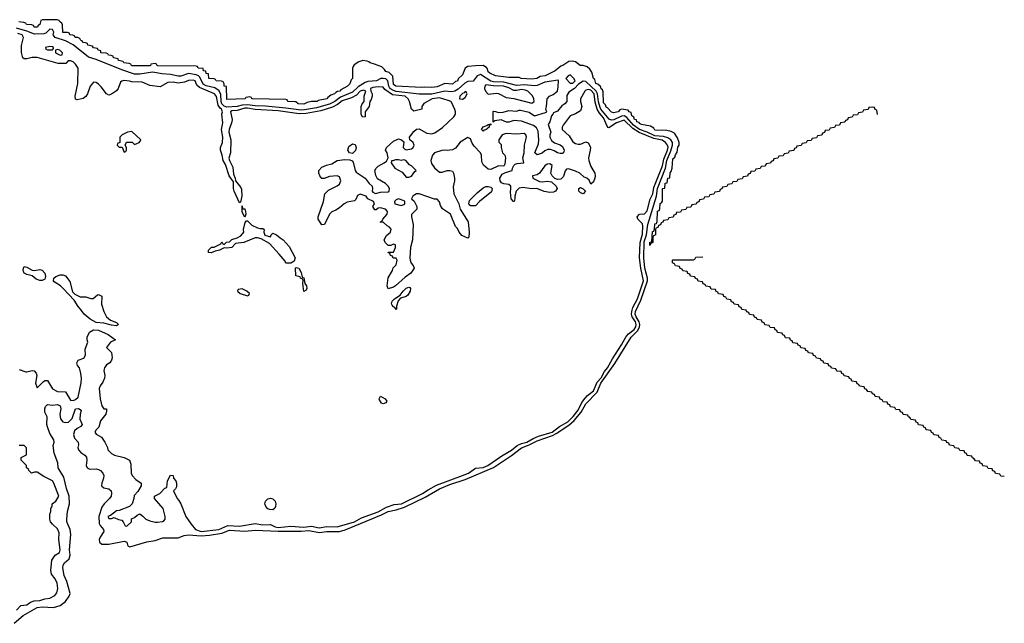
# Model space of a CAD drawing. Header units: inches. Extents: x 2710751 to 2829008, y 857003 to 965602.
# Tile 268 of 320: x 2791654 to 2799336, y 862157 to 866868. Entities that reach past the tile are written whole.
import ezdxf

# ---------------------------------------------------------------- set-up
doc = ezdxf.new("R2010")
doc.units = ezdxf.units.IN
doc.header["$MEASUREMENT"] = 0
doc.layers.add('C7896', color=7, linetype='Continuous')

msp = doc.modelspace()

# ---------------------------------------------------------------- linework, layer by layer
at = {"layer": 'C7896', "color": 2}
for points, elevation in [([(2798347, 866127), (2798342, 866162), (2798327.3, 866167.3), (2798322, 866182), (2798310, 866186), (2798278, 866182), (2798272.7, 866167.3), (2798238, 866162), (2798230, 866146), (2798198, 866142), (2798190, 866126), (2798158, 866122), (2798150, 866106), (2798118, 866102), (2798112.7, 866087.3), (2798098, 866082), (2798092.7, 866067.3), (2798058, 866062), (2798050, 866046), (2798018, 866042), (2798010, 866026), (2797978, 866022), (2797970, 866006), (2797938, 866002), (2797932.7, 865987.3), (2797918, 865982), (2797912.7, 865967.3), (2797878, 865962), (2797870, 865946), (2797838, 865942), (2797830, 865926), (2797798, 865922), (2797790, 865906), (2797758, 865902), (2797750, 865886), (2797718, 865882), (2797712.7, 865867.3), (2797698, 865862), (2797692.7, 865847.3), (2797658, 865842), (2797650, 865826), (2797618, 865822), (2797610, 865806), (2797578, 865802), (2797570, 865786), (2797538, 865782), (2797532.7, 865767.3), (2797518, 865762), (2797512.7, 865747.3), (2797478, 865742), (2797470, 865726), (2797438, 865722), (2797430, 865706), (2797398, 865702), (2797390, 865686), (2797358, 865682), (2797352.7, 865667.3), (2797338, 865662), (2797332.7, 865647.3), (2797298, 865642), (2797290, 865626), (2797258, 865622), (2797250, 865606), (2797218, 865602), (2797210, 865586), (2797178, 865582), (2797170, 865566), (2797138, 865562), (2797132.7, 865547.3), (2797118, 865542), (2797112.7, 865527.3), (2797078, 865522), (2797070, 865506), (2797038, 865502), (2797030, 865486), (2796998, 865482), (2796990, 865466), (2796958, 865462), (2796952.7, 865447.3), (2796938, 865442), (2796932.7, 865427.3), (2796898, 865422), (2796890, 865406), (2796858, 865402), (2796850, 865386), (2796818, 865382), (2796810, 865366), (2796778, 865362), (2796772.7, 865347.3), (2796758, 865342), (2796752.7, 865327.3), (2796718, 865322), (2796710, 865306), (2796678, 865302), (2796672.7, 865287.3), (2796658, 865282), (2796652.7, 865267.3), (2796638, 865262), (2796632.7, 865247.3), (2796618, 865242), (2796614, 865230), (2796614, 865190), (2796598, 865182), (2796594, 865170), (2796594, 865130), (2796578, 865122), (2796570, 865106), (2796570, 865132), (2796586, 865134), (2796590, 865214), (2796602, 865218), (2796608, 865232), (2796610, 865274), (2796622, 865278), (2796627.3, 865292.7), (2796630, 865374), (2796642, 865378), (2796648.4, 865391.6), (2796650, 865434), (2796662, 865438), (2796668.4, 865451.6), (2796670, 865551), (2796688, 865552), (2796690, 865592), (2796706, 865594), (2796710, 865632), (2796726, 865634), (2796730, 865674), (2796738, 865682), (2796744, 865710), (2796750, 865782), (2796765.2, 865794.8), (2796770, 865812), (2796784.7, 865835.3), (2796790, 865874), (2796798, 865890), (2796798, 865910), (2796786.8, 865946.8), (2796763.1, 865983.1), (2796736.4, 865996.4), (2796703.1, 866003.1), (2796610, 866006), (2796600.4, 866020.4), (2796576.4, 866036.4), (2796506, 866050), (2796490, 866058), (2796486.3, 866066.3), (2796469.4, 866070), (2796465.2, 866085.2), (2796449.5, 866090), (2796446, 866106), (2796430, 866118), (2796424, 866144), (2796409, 866150), (2796402, 866162), (2796350, 866169.2), (2796335.3, 866164.7), (2796322, 866150), (2796310, 866145.2), (2796290, 866142), (2796270, 866145.2), (2796240.4, 866180.4), (2796230, 866184), (2796224.7, 866204.7), (2796210, 866218), (2796205.6, 866305.6), (2796200.4, 866320.4), (2796190, 866328.7), (2796185.6, 866345.6), (2796165.6, 866365.6), (2796149.4, 866370), (2796140.4, 866400.4), (2796129.5, 866410), (2796119, 866459), (2796102, 866482), (2796080.4, 866500.4), (2796049.4, 866509.4), (2796028, 866510), (2795990, 866538), (2795963.1, 866543.1), (2795938, 866542), (2795892, 866510), (2795876, 866504), (2795832, 866470), (2795754, 866430), (2795715.3, 866424.7), (2795689.3, 866409.3), (2795650, 866404), (2795566, 866410), (2795550, 866418), (2795470, 866418), (2795366, 866430), (2795322, 866450), (2795310, 866462), (2795304, 866484), (2795295.3, 866495.3), (2795269.2, 866509.2), (2795210.9, 866509.1), (2795150, 866502), (2795130.8, 866489.2), (2795110, 866438), (2795074.8, 866405.2), (2795070, 866389.2), (2795055.3, 866384.7), (2795030, 866364), (2794970, 866369), (2794910, 866344), (2794870, 866338), (2794810, 866342), (2794790, 866338), (2794588, 866350), (2794570, 866362), (2794566, 866426), (2794535.3, 866455.3), (2794510, 866464), (2794500.4, 866480.4), (2794479, 866499), (2794422, 866522), (2794388, 866530), (2794379, 866539), (2794364, 866544), (2794330, 866548.7), (2794301, 866539), (2794264.7, 866515.3), (2794256.9, 866503.1), (2794251, 866489), (2794250.7, 866410), (2794241, 866399), (2794230, 866368), (2794212, 866350), (2794159.6, 866320.4), (2794151.3, 866310), (2794133.4, 866306.6), (2794119.6, 866300.4), (2794110, 866289.2), (2794081, 866279), (2794058, 866262), (2794049.1, 866249.1), (2793983.6, 866236.4), (2793974, 866230), (2793930, 866229.2), (2793898, 866222), (2793869.5, 866209.5), (2793826, 866210), (2793807.3, 866227.3), (2793746, 866230), (2793742, 866242), (2793730, 866246), (2793470.9, 866249.1), (2793466, 866250), (2793462, 866262), (2793450, 866266), (2793418, 866262), (2793414, 866250), (2793410, 866249.4), (2793270, 866246), (2793267.3, 866347.3), (2793249, 866350), (2793248.4, 866368.4), (2793242, 866382), (2793227.3, 866387.3), (2793186, 866390), (2793182, 866402), (2793170, 866406), (2793130, 866408), (2793126, 866446), (2793110, 866448), (2793107.3, 866467.3), (2793088, 866470), (2793086, 866486), (2793046, 866490), (2793042, 866502), (2793030, 866506), (2792731.1, 866508.9), (2792726, 866510), (2792722, 866522), (2792710, 866526), (2792678, 866522), (2792674, 866510), (2792669, 866509), (2792531.3, 866508.7), (2792526, 866510), (2792522, 866522), (2792507.3, 866527.3), (2792466, 866530), (2792462, 866542), (2792426, 866550), (2792422, 866562), (2792386, 866570), (2792382, 866582), (2792368, 866588), (2792346, 866590), (2792342, 866602), (2792327.3, 866607.3), (2792288, 866610), (2792286, 866626), (2792266, 866630), (2792262, 866642), (2792230, 866648), (2792222, 866662), (2792186, 866670), (2792182, 866682), (2792168, 866688), (2792146, 866690), (2792142, 866702), (2792130, 866706), (2792122, 866722), (2792108.4, 866728.4), (2792086, 866730), (2792082, 866742), (2792068.4, 866748.4), (2792046, 866750), (2792042, 866762), (2792027.3, 866767.3), (2791990, 866769.2), (2791988.7, 866828.7), (2791982, 866842), (2791966, 866850), (2791962, 866862), (2791947.3, 866867.3), (2791832, 866868), (2791818, 866862), (2791812, 866830), (2791798, 866822), (2791794, 866810), (2791766, 866810), (2791762, 866822), (2791748, 866828), (2791706, 866830), (2791702, 866842), (2791687.3, 866847.3), (2791646, 866850)], -2), ([(2791610, 862157.1), (2791681, 862219), (2791790, 862280.4), (2791830, 862285.3), (2791918.2, 862281.8), (2791970, 862294.9), (2792012.2, 862327.8), (2792039.7, 862370), (2792047.3, 862390), (2792022.6, 862482.6), (2792000.5, 862530), (2791989.6, 862590), (2791992.7, 862610), (2792002.7, 862630), (2792038.8, 862661.2), (2792046.9, 862690), (2792042.6, 862730), (2792053.6, 862850), (2792048.3, 862888.3), (2792022.9, 862950), (2792021.6, 862970), (2792026.3, 863030), (2792041.3, 863090), (2792038.7, 863150), (2792018, 863210), (2791998.5, 863298.5), (2791955.1, 863370), (2791952.3, 863410), (2791923.8, 863483.8), (2791916.2, 863543.8), (2791923.7, 863570), (2791920.9, 863590), (2791890, 863637.2), (2791869.5, 863690.5), (2791865.1, 863710), (2791869, 863769), (2791850, 863806), (2791849, 863830), (2791855.3, 863850), (2791870, 863864.7), (2791910, 863859.3), (2791950, 863865.5), (2791970, 863854), (2791973.7, 863830), (2791968.2, 863790), (2791971.8, 863751.8), (2791990, 863730.4), (2792010, 863723.8), (2792033.6, 863726.4), (2792063.5, 863756.5), (2792090, 863830.4), (2792113.7, 863833.7), (2792126.4, 863826.4), (2792134.4, 863814.4), (2792126, 863790), (2792124, 863750), (2792140.5, 863710), (2792130, 863693.2), (2792101.7, 863678.3), (2792081.3, 863658.7), (2792074.9, 863630), (2792082.3, 863602.3), (2792110.8, 863570), (2792113, 863550), (2792107.7, 863530), (2792112.4, 863510), (2792130.5, 863490), (2792162, 863470), (2792174, 863454), (2792177, 863430), (2792172.4, 863390), (2792180.7, 863370), (2792201.4, 863361.4), (2792250, 863362.6), (2792270, 863357.6), (2792284, 863350), (2792303, 863330), (2792310.4, 863310), (2792308.4, 863290), (2792294.4, 863250), (2792293.4, 863230), (2792310, 863213.4), (2792350, 863206.8), (2792366.8, 863190), (2792370, 863174), (2792367.3, 863150), (2792353.4, 863130), (2792312.4, 863090), (2792295.4, 863064.6), (2792270.3, 862990), (2792275.1, 862935.1), (2792281.3, 862921.3), (2792308, 862890), (2792310, 862874), (2792281.6, 862830), (2792274, 862810), (2792276.3, 862790), (2792294.4, 862774.4), (2792350, 862776), (2792470, 862799.3), (2792490.4, 862790.4), (2792494, 862770), (2792500.4, 862760.4), (2792513.7, 862753.7), (2792646.5, 862793.5), (2792710, 862804.4), (2792770, 862824), (2792890, 862824.2), (2792938.3, 862841.7), (2792970, 862847.2), (2793070, 862839.8), (2793134.8, 862845.2), (2793230, 862860.2), (2793290, 862883), (2793410, 862875.2), (2793490, 862884.1), (2793670, 862875.5), (2793850, 862876.6), (2793910, 862882.7), (2793990, 862866), (2794050, 862874), (2794150, 862874.2), (2794194.2, 862885.8), (2794476.6, 863003.4), (2794529.3, 863030.7), (2794590, 863042.2), (2794655.4, 863064.6), (2794818, 863142), (2794930, 863206.7), (2795010, 863241.3), (2795130, 863280.2), (2795350, 863374.2), (2795492.1, 863467.9), (2795570, 863526), (2795630, 863549.4), (2795690, 863581.9), (2795810, 863623.2), (2795840.7, 863639.3), (2795937.4, 863702.6), (2795979.3, 863740.7), (2796034.1, 863805.9), (2796071.6, 863870), (2796158.6, 863961.4), (2796189, 864030), (2796296.5, 864183.5), (2796424.4, 864390), (2796476.7, 864443.3), (2796488.6, 864470), (2796491.4, 864490), (2796487.9, 864510), (2796463.9, 864550), (2796457, 864570), (2796457.5, 864590), (2796500.9, 864679.1), (2796552.2, 864830), (2796552.2, 864850), (2796531.4, 864930), (2796522.7, 865010), (2796525.5, 865134.5), (2796543.7, 865190), (2796554.6, 865270), (2796621.3, 865490), (2796630.6, 865550), (2796691.7, 865708.3), (2796703.6, 865770), (2796735.4, 865844.6), (2796748.2, 865890), (2796746.2, 865910), (2796735, 865930), (2796710, 865947.1), (2796676.2, 865956.2), (2796610, 865962.6), (2796550, 865990.6), (2796490, 866010.6), (2796443.7, 866043.7), (2796390, 866105), (2796370, 866117.8), (2796350, 866114), (2796290, 866085.2), (2796270, 866082.8), (2796252.2, 866092.2), (2796189, 866169), (2796182.5, 866182.5), (2796170, 866226), (2796161.7, 866290), (2796150.9, 866310.9), (2796070, 866384.5), (2796050.9, 866389.1), (2796014.4, 866365.6), (2795982, 866330), (2795938.8, 866301.2), (2795923.5, 866276.5), (2795922.8, 866230), (2795906, 866210), (2795884.1, 866195.9), (2795850, 866155.3), (2795818, 866142), (2795814, 866130), (2795802, 866118), (2795790.8, 866070), (2795778, 866050), (2795798, 865990), (2795790.9, 865969.1), (2795790.8, 865950), (2795796.8, 865936.8), (2795804, 865924), (2795826.4, 865906.4), (2795871, 865891), (2795890, 865878), (2795901, 865850), (2795898, 865830), (2795890, 865824), (2795870, 865824), (2795850, 865829), (2795825.2, 865845.2), (2795794.6, 865854.6), (2795774.6, 865854.6), (2795750, 865844), (2795730, 865825.2), (2795690, 865814), (2795674, 865830), (2795701.2, 865898.8), (2795704.5, 865930), (2795698, 865998), (2795685.2, 866025.2), (2795663.1, 866043.1), (2795570, 866077.2), (2795510, 866082), (2795471.1, 866068.9), (2795451, 866069), (2795410, 866086), (2795361, 866079), (2795348, 866068), (2795348.9, 866151.1), (2795350, 866154), (2795367.3, 866152.7), (2795390, 866144.7), (2795425.4, 866145.4), (2795470, 866159.1), (2795530, 866154.8), (2795550, 866162.8), (2795562, 866162), (2795630, 866146.8), (2795670, 866118), (2795756.4, 866143.6), (2795766, 866150), (2795758, 866170), (2795764, 866190), (2795769.5, 866250.5), (2795788.7, 866270), (2795816, 866284), (2795849.4, 866310.6), (2795856, 866344), (2795859, 866390), (2795855.5, 866395.5), (2795750, 866381.1), (2795690, 866355.3), (2795670, 866351.6), (2795590, 866359.8), (2795530, 866354.4), (2795430, 866379.2), (2795350, 866383.9), (2795330, 866389.1), (2795250, 866440.5), (2795223, 866430), (2795192.5, 866387.5), (2795150, 866384.7), (2795127.9, 866372.1), (2795075.3, 866324.7), (2795050, 866310.8), (2795025.9, 866305.9), (2794970, 866309.8), (2794870, 866287.6), (2794770, 866286.2), (2794590, 866308.5), (2794570, 866314.7), (2794547.7, 866327.7), (2794539.2, 866339.2), (2794533, 866350), (2794526.6, 866390), (2794519, 866399), (2794510, 866406.6), (2794490, 866409.7), (2794471.9, 866408.1), (2794438, 866390), (2794370, 866385.7), (2794350, 866377.4), (2794295.8, 866344.2), (2794250, 866302.3), (2794157.9, 866262.1), (2794111.5, 866228.5), (2794070.6, 866209.4), (2793970, 866180.9), (2793876.8, 866163.2), (2793850, 866161.5), (2793730, 866177.7), (2793572.5, 866192.5), (2793490, 866195.4), (2793430, 866203.6), (2793390, 866201.5), (2793350, 866190.6), (2793270, 866186.3), (2793250, 866194), (2793231.7, 866210), (2793225.2, 866230), (2793222.9, 866282.9), (2793210, 866313.3), (2793176.5, 866336.5), (2793110, 866351.5), (2793085.8, 866365.8), (2793059.1, 866419.1), (2793049.2, 866429.2), (2793030, 866438.3), (2792970, 866448.2), (2792910, 866427.4), (2792890, 866427.4), (2792830, 866440.3), (2792764.9, 866444.9), (2792690, 866457.3), (2792590, 866442.9), (2792550, 866442.9), (2792450, 866475.9), (2792250, 866557.7), (2792190, 866575.1), (2792070, 866672.9), (2792010, 866701.8), (2791929.8, 866729.8), (2791916.2, 866750), (2791920.9, 866770), (2791910, 866791.3), (2791890, 866793), (2791856.5, 866763.5), (2791841.5, 866758.5), (2791770, 866754.4), (2791710, 866778.6), (2791630, 866801.3)], 2), ([(2791650, 864138), (2791700.5, 864120.5), (2791710, 864119.1), (2791750, 864130.6), (2791767.3, 864127.3), (2791782.8, 864110), (2791787.7, 864090), (2791778, 864030), (2791790, 863994), (2791837.2, 864042.8), (2791850, 864051.3), (2791870, 864051.3), (2791910, 863986.8), (2791950, 863966.8), (2792010, 863964.7), (2792050, 863898), (2792070, 863896), (2792090, 863903), (2792110, 863921), (2792134, 864034), (2792135.6, 864070), (2792130, 864108), (2792119.5, 864150), (2792106, 864170), (2792099.3, 864190), (2792109.5, 864210.5), (2792154, 864226), (2792166.6, 864250), (2792164.5, 864295.5), (2792185.2, 864350), (2792179, 864370), (2792179, 864390), (2792199, 864430), (2792230, 864448.2), (2792270, 864444.6), (2792344, 864410), (2792402, 864370), (2792362, 864350), (2792332, 864310), (2792370.7, 864270.7), (2792376, 864230), (2792371, 864210), (2792356, 864190), (2792330, 864173.2), (2792314.8, 864150), (2792310.7, 864130), (2792318, 864090), (2792316.3, 864070), (2792301.6, 864038.4), (2792280.7, 864010), (2792274, 863990), (2792280.7, 863910), (2792295.3, 863855.3), (2792310, 863832), (2792331.3, 863831.3), (2792331.6, 863811.6), (2792324.7, 863790), (2792283.6, 863736.4), (2792270.9, 863689.1), (2792250, 863668), (2792241, 863650), (2792250, 863632), (2792292, 863610), (2792318, 863570), (2792338, 863530), (2792342, 863510), (2792370, 863482), (2792394, 863470), (2792470, 863451), (2792510.8, 863430.8), (2792519.8, 863399.8), (2792524.7, 863330), (2792532, 863310), (2792559.6, 863279.6), (2792602, 863250), (2792602, 863230), (2792575.3, 863184.7), (2792546.4, 863153.6), (2792544.7, 863130), (2792531, 863089), (2792511.1, 863068.9), (2792430, 863038), (2792410, 863035.3), (2792362, 862998), (2792342, 862990), (2792350, 862974), (2792370, 862974), (2792390, 862982), (2792426, 862966), (2792450, 862962), (2792462, 862950), (2792478, 862918), (2792490, 862914), (2792526, 862950), (2792527.3, 862972.7), (2792550, 862982), (2792570, 863002), (2792590, 863011.3), (2792614.4, 862994.4), (2792638, 862970), (2792670, 862956), (2792710, 862946.8), (2792730, 862946.8), (2792769, 862951), (2792780.2, 862959.8), (2792788.7, 862970), (2792789, 862990), (2792773.2, 863053.2), (2792706, 863130), (2792706, 863150), (2792746, 863170), (2792787.3, 863212.7), (2792802, 863218), (2792808, 863270), (2792830, 863312), (2792851.1, 863311.1), (2792854, 863290), (2792872, 863270), (2792878, 863250), (2792876.9, 863223.1), (2792870, 863206), (2792854, 863190), (2792882, 863130), (2792896, 863116), (2792911.3, 863090), (2792951, 862990), (2792990.8, 862930), (2793026.8, 862890), (2793070, 862874), (2793208, 862890), (2793278.9, 862921.1), (2793370, 862915.8), (2793490, 862936.3), (2793550, 862926), (2793610, 862927.7), (2793646, 862910), (2793670, 862905.2), (2793770, 862914), (2793868.5, 862908.5), (2793930, 862915.3), (2793990, 862903.2), (2794050, 862912.4), (2794130, 862910.4), (2794265.2, 862950), (2794320.6, 862979.4), (2794450, 863026.2), (2794516.4, 863063.6), (2794575.3, 863084.7), (2794632.7, 863090), (2794797, 863170), (2794840.3, 863199.7), (2794905.3, 863234.7), (2795109.3, 863310), (2795154.5, 863330), (2795210, 863366.7), (2795270, 863373.1), (2795306.6, 863390), (2795414.6, 863465.4), (2795490, 863507.6), (2795534.7, 863545.3), (2795570, 863561.3), (2795611.8, 863570), (2795660.5, 863599.5), (2795702, 863618), (2795807.3, 863650), (2795866.1, 863693.9), (2795930, 863728.6), (2795972.4, 863770), (2796010, 863820.3), (2796040.2, 863879.8), (2796065.3, 863914.7), (2796084.1, 863935.9), (2796130, 863970.4), (2796160.3, 864039.7), (2796190, 864074), (2796217.2, 864122.8), (2796240.9, 864150), (2796278.2, 864221.8), (2796350, 864330.6), (2796384.9, 864395.1), (2796404, 864416), (2796448.4, 864450), (2796460.7, 864470), (2796464.8, 864490), (2796458.5, 864510), (2796431.6, 864550), (2796427.6, 864570), (2796429.8, 864590), (2796438.5, 864621.5), (2796475, 864690), (2796522, 864830), (2796500.4, 864930), (2796490.7, 865010), (2796495, 865130), (2796513, 865193), (2796515.9, 865255.9), (2796513.5, 865273.5), (2796477, 865310), (2796472.7, 865330), (2796488.7, 865350), (2796530, 865354), (2796550, 865376), (2796573.1, 865466.9), (2796592.9, 865510), (2796601.6, 865558.4), (2796670, 865728.2), (2796680.3, 865779.7), (2796708.9, 865850), (2796712.3, 865872.3), (2796708, 865890), (2796691.6, 865910), (2796667.3, 865927.3), (2796600.3, 865940.3), (2796486.5, 865986.5), (2796438.3, 866018.3), (2796370, 866083.5), (2796310, 866063.5), (2796250, 866024.5), (2796246.5, 866026.5), (2796236.9, 866036.9), (2796210, 866102.4), (2796178.1, 866138.1), (2796159, 866170), (2796144.8, 866224.8), (2796135.4, 866290), (2796110, 866316.8), (2796090, 866323.1), (2796070, 866317.4), (2796062.6, 866310), (2796030.6, 866250), (2796030.6, 866230), (2796040.5, 866190), (2796030, 866157.2), (2795990, 866133.2), (2795950, 866117.2), (2795895.3, 866044.7), (2795887.2, 866030), (2795886, 866010), (2795940.7, 865960.7), (2795970, 865915.8), (2795990, 865902.6), (2796010, 865895.8), (2796030, 865895.5), (2796070, 865914.8), (2796090, 865907.3), (2796100.4, 865890), (2796106.7, 865870), (2796106, 865850), (2796091.7, 865790), (2796094, 865770), (2796110, 865722), (2796141.6, 865670), (2796144.4, 865650), (2796142, 865630), (2796130, 865602), (2796110, 865584), (2796095.9, 865615.9), (2796079, 865630), (2796058.9, 865638.9), (2796025.2, 865670), (2795990, 865687), (2795936.9, 865703.1), (2795919.6, 865700.4), (2795910.7, 865689.3), (2795896.4, 865643.6), (2795876.7, 865623.3), (2795850, 865622), (2795829.4, 865629.4), (2795809.5, 865649.5), (2795798, 865670), (2795808.7, 865730), (2795790, 865744), (2795770, 865741.2), (2795750, 865728.7), (2795710.3, 865669.7), (2795690, 865658), (2795654, 865650), (2795658, 865630), (2795710, 865604.4), (2795730, 865602), (2795770, 865607.4), (2795803.4, 865603.4), (2795840.5, 865570), (2795848.2, 865550), (2795835.5, 865530), (2795818, 865522), (2795790, 865519.7), (2795747, 865527), (2795689.6, 865549.6), (2795647.8, 865547.8), (2795582.8, 865557.2), (2795550, 865553.6), (2795526.8, 865530), (2795516, 865490), (2795518, 865470), (2795510.9, 865449.1), (2795506, 865450), (2795489.2, 865469.2), (2795482, 865522), (2795487, 865550), (2795485.1, 865570), (2795470, 865582.4), (2795430, 865586.3), (2795414.2, 865594.2), (2795401.6, 865610), (2795400.7, 865630), (2795418, 865662), (2795444, 865676), (2795495.3, 865690), (2795498, 865710), (2795508, 865730), (2795520.2, 865739.8), (2795534, 865746), (2795586, 865750), (2795579, 865790), (2795589, 865830), (2795591.6, 865890), (2795607.6, 865950), (2795603.7, 865970), (2795590, 865978.7), (2795530, 865973.5), (2795450, 865979.6), (2795418, 865970), (2795392, 865930), (2795392.7, 865912.7), (2795410, 865894), (2795411, 865870), (2795421, 865830), (2795438, 865810), (2795444.7, 865790), (2795439.6, 865740.4), (2795430, 865726), (2795390, 865728), (2795330, 865699), (2795310, 865702), (2795272.7, 865732.7), (2795259, 865759), (2795257.2, 865810), (2795249.4, 865829.4), (2795200.1, 865880.1), (2795183.7, 865903.7), (2795170, 865938), (2795150, 865948.7), (2795090, 865912), (2795053.8, 865866.2), (2795030, 865852.3), (2794990, 865846), (2794970, 865849.3), (2794946.6, 865846.6), (2794891, 865830), (2794873.4, 865810), (2794860.7, 865770), (2794866.8, 865746.8), (2794890.8, 865710.8), (2794930, 865678), (2794950, 865678), (2794990, 865691.3), (2795010, 865691.3), (2795030, 865684.7), (2795038.8, 865670), (2795047.3, 865630), (2795047.3, 865610), (2795035.9, 865564.1), (2795042, 865510), (2795080.4, 865430), (2795090.7, 865390), (2795153, 865290), (2795162, 865210), (2795158, 865170), (2795150, 865162), (2795103.7, 865183.7), (2795082, 865210), (2795070, 865238), (2795054, 865254), (2795014, 865350), (2794952.9, 865392.9), (2794938, 865418), (2794930, 865446), (2794910, 865466), (2794890, 865468), (2794770, 865509), (2794750, 865509), (2794738, 865502), (2794722, 865490), (2794712, 865470), (2794730.9, 865450.9), (2794751.3, 865411.3), (2794752, 865390), (2794712, 865348), (2794711.3, 865328.7), (2794724.9, 865270), (2794719.1, 865150), (2794702.4, 865090), (2794698.3, 865010), (2794699.6, 864990), (2794708, 864968), (2794723, 864950), (2794730.5, 864930), (2794706.7, 864890), (2794662.4, 864857.6), (2794585.5, 864790), (2794570, 864779.7), (2794528.4, 864768.4), (2794521.2, 864790), (2794530, 864854), (2794562, 864910), (2794568.4, 864931.6), (2794590, 864954), (2794598, 864990), (2794590, 865006), (2794567.3, 865007.3), (2794562, 865022), (2794547.3, 865027.3), (2794542, 865042), (2794528, 865050), (2794530, 865054), (2794570, 865054), (2794586, 865090), (2794586, 865110), (2794570, 865115.3), (2794550, 865106), (2794530, 865106), (2794506, 865130), (2794498, 865150), (2794516.4, 865183.6), (2794548, 865210), (2794552.7, 865232.7), (2794538, 865250), (2794520.2, 865260.2), (2794490, 865288), (2794470, 865286), (2794468, 865290), (2794482, 865298), (2794486, 865310), (2794522, 865350), (2794524, 865370), (2794508, 865390), (2794470, 865399), (2794450, 865398), (2794436, 865384), (2794424.7, 865384.7), (2794408, 865410), (2794422, 865430), (2794415.3, 865450), (2794369.5, 865469.5), (2794357.2, 865490), (2794310, 865507), (2794290, 865496), (2794275.9, 865464.1), (2794264.9, 865455.1), (2794210, 865442.7), (2794186, 865430), (2794150, 865399), (2794119.8, 865380.2), (2794090, 865368.7), (2794071.3, 865350), (2794031.1, 865268.9), (2794010, 865268), (2793982, 865310), (2793982, 865330), (2794024, 865450), (2794034, 865510), (2794062, 865538), (2794130, 865570.7), (2794150, 865584.9), (2794160.7, 865610), (2794150, 865641.2), (2794130, 865649.3), (2794070, 865644), (2794030, 865628.7), (2794010, 865628), (2793995.3, 865650), (2793988.7, 865670), (2793988.7, 865690), (2794010, 865716), (2794046.8, 865733.2), (2794090, 865744), (2794131.9, 865768.1), (2794190, 865778), (2794230, 865773.4), (2794247, 865767), (2794256.9, 865756.9), (2794270, 865692), (2794279.1, 865679.1), (2794350.5, 865630.5), (2794381, 865590), (2794402.8, 865570), (2794407.7, 865550), (2794403, 865530), (2794410, 865520.7), (2794430, 865511), (2794470, 865522.8), (2794530, 865524.7), (2794535.3, 865530), (2794539, 865550), (2794529, 865570), (2794508.7, 865590), (2794446, 865626), (2794432.9, 865652.9), (2794426, 865690), (2794434, 865710), (2794450, 865726), (2794498, 865750), (2794515.3, 865764.7), (2794528, 865790), (2794522, 865830), (2794508.7, 865850), (2794515.3, 865870), (2794570, 865918.8), (2794610, 865938), (2794634, 865930), (2794650, 865914), (2794646, 865870), (2794658, 865858), (2794670, 865851), (2794710, 865860.7), (2794724, 865870), (2794732.7, 865890), (2794724, 865910), (2794698, 865930), (2794695.3, 865950), (2794730, 865996), (2794750, 866014.8), (2794770, 866017.3), (2794830, 865982.4), (2794870, 865976.4), (2794893.9, 865986.1), (2794952.2, 866027.8), (2795042, 866110), (2795053.2, 866130), (2795055.1, 866150), (2795050, 866168), (2795023.1, 866223.1), (2795018, 866230), (2794998, 866238), (2794930, 866256.9), (2794872, 866250), (2794806, 866214), (2794792, 866190), (2794791, 866169), (2794730, 866155.3), (2794710, 866168.7), (2794696, 866230), (2794683.7, 866250), (2794661.2, 866270), (2794562.2, 866282.2), (2794503.1, 866323.1), (2794490, 866341.2), (2794450, 866343), (2794410, 866338.7), (2794390.8, 866330), (2794393, 866310), (2794404.4, 866290), (2794404.9, 866270), (2794395.6, 866244.4), (2794384.9, 866230), (2794379.5, 866190), (2794350.5, 866150), (2794349.4, 866109.4), (2794327.6, 866107.6), (2794319, 866130), (2794317, 866190), (2794325.2, 866210), (2794340.9, 866230), (2794340.9, 866270), (2794354, 866310), (2794336.9, 866316.9), (2794310, 866310.9), (2794280.7, 866279.3), (2794241.5, 866258.5), (2794170, 866234.8), (2794134, 866206), (2794094.5, 866185.5), (2794003.2, 866156.8), (2793890, 866135.7), (2793834.3, 866134.3), (2793670, 866156.3), (2793490, 866166.2), (2793430, 866176.5), (2793410, 866176.8), (2793350, 866160.3), (2793310, 866156.4), (2793298.4, 866150), (2793310.4, 866090), (2793309.1, 866070), (2793287.8, 866010), (2793286.7, 865990), (2793300.8, 865930), (2793297.4, 865830), (2793286.6, 865786.6), (2793290.3, 865770), (2793317.2, 865717.2), (2793321.7, 865661.7), (2793335.8, 865630), (2793337.3, 865610), (2793378.3, 865558.3), (2793384.2, 865544.2), (2793387.7, 865490), (2793376, 865444), (2793370, 865438), (2793328.3, 865530), (2793323.1, 865550), (2793322, 865602), (2793288.6, 865648.6), (2793258.5, 865738.5), (2793242, 865770), (2793234.7, 865810), (2793220.4, 865850), (2793219.7, 865870), (2793235.6, 865910), (2793239.8, 865950), (2793227.1, 866010), (2793237.8, 866062.2), (2793231.2, 866130), (2793235.6, 866150), (2793227.6, 866170), (2793217.3, 866177.3), (2793201.5, 866201.5), (2793190, 866269.2), (2793174.5, 866290), (2793057.7, 866337.7), (2793035.9, 866355.9), (2793022, 866390), (2793010, 866396), (2792970, 866393.2), (2792938.7, 866381.3), (2792890, 866371.5), (2792850, 866379.3), (2792810, 866379), (2792750, 866344), (2792670, 866354), (2792610, 866381.2), (2792530, 866382.7), (2792510, 866389.3), (2792466.8, 866393.2), (2792450.7, 866389.3), (2792439.8, 866380.2), (2792422, 866330), (2792410, 866313.2), (2792370, 866286), (2792350, 866279), (2792330, 866288.7), (2792290, 866345.2), (2792270, 866366), (2792250, 866378), (2792230, 866379.3), (2792203.8, 866350), (2792183.8, 866290), (2792170, 866269), (2792150, 866252.7), (2792103.2, 866243.2), (2792090, 866248.7), (2792087.6, 866270), (2792107.6, 866370), (2792108.9, 866488.9), (2792090, 866522), (2792070, 866538), (2792050, 866548), (2792032.7, 866547.3), (2792012.7, 866527.3), (2791954, 866526), (2791790, 866573.2), (2791750, 866574), (2791710, 866562), (2791690, 866562), (2791678, 866570), (2791668.4, 866611.6), (2791667.3, 866667.3), (2791684, 866730), (2791674, 866750), (2791639.7, 866759.7)], 6), ([(2799336, 863304), (2799310, 863306), (2799302, 863322), (2799267.3, 863327.3), (2799262, 863342), (2799247.3, 863347.3), (2799242, 863362), (2799210, 863366), (2799202, 863382), (2799167.3, 863387.3), (2799162, 863402), (2799147.3, 863407.3), (2799142, 863422), (2799110, 863426), (2799102, 863442), (2799087.3, 863447.3), (2799082, 863462), (2799047.3, 863467.3), (2799042, 863482), (2799027.3, 863487.3), (2799022, 863502), (2798990, 863506), (2798982, 863522), (2798950, 863526), (2798942, 863542), (2798907.3, 863547.3), (2798902, 863562), (2798887.3, 863567.3), (2798882, 863582), (2798847.3, 863587.3), (2798842, 863602), (2798827.3, 863607.3), (2798822, 863622), (2798787.3, 863627.3), (2798782, 863642), (2798767.3, 863647.3), (2798762, 863662), (2798727.3, 863667.3), (2798722, 863682), (2798707.3, 863687.3), (2798702, 863702), (2798667.3, 863707.3), (2798662, 863722), (2798647.3, 863727.3), (2798642, 863742), (2798607.3, 863747.3), (2798602, 863762), (2798587.3, 863767.3), (2798582, 863782), (2798547.3, 863787.3), (2798542, 863802), (2798527.3, 863807.3), (2798522, 863822), (2798490, 863826), (2798482, 863842), (2798447.3, 863847.3), (2798442, 863862), (2798427.3, 863867.3), (2798422, 863882), (2798390, 863886), (2798382, 863902), (2798367.3, 863907.3), (2798362, 863922), (2798327.3, 863927.3), (2798322, 863942), (2798307.3, 863947.3), (2798302, 863962), (2798270, 863966), (2798262, 863982), (2798247.3, 863987.3), (2798242, 864002), (2798207.3, 864007.3), (2798202, 864022), (2798187.3, 864027.3), (2798182, 864042), (2798147.3, 864047.3), (2798142, 864062), (2798127.3, 864067.3), (2798122, 864082), (2798087.3, 864087.3), (2798082, 864102), (2798067.3, 864107.3), (2798062, 864122), (2798030, 864126), (2798022, 864142), (2797987.3, 864147.3), (2797982, 864162), (2797967.3, 864167.3), (2797962, 864182), (2797927.3, 864187.3), (2797922, 864202), (2797907.3, 864207.3), (2797902, 864222), (2797870, 864226), (2797862, 864242), (2797847.3, 864247.3), (2797842, 864262), (2797807.3, 864267.3), (2797802, 864282), (2797787.3, 864287.3), (2797782, 864302), (2797747.3, 864307.3), (2797742, 864322), (2797727.3, 864327.3), (2797722, 864342), (2797687.3, 864347.3), (2797682, 864362), (2797667.3, 864367.3), (2797662, 864382), (2797630, 864386), (2797622, 864402), (2797607.3, 864407.3), (2797602, 864422), (2797567.3, 864427.3), (2797562, 864442), (2797547.3, 864447.3), (2797542, 864462), (2797510, 864466), (2797502, 864482), (2797467.3, 864487.3), (2797462, 864502), (2797447.3, 864507.3), (2797442, 864522), (2797407.3, 864527.3), (2797402, 864542), (2797387.3, 864547.3), (2797382, 864562), (2797347.3, 864567.3), (2797342, 864582), (2797327.3, 864587.3), (2797322, 864602), (2797287.3, 864607.3), (2797282, 864622), (2797267.3, 864627.3), (2797262, 864642), (2797227.3, 864647.3), (2797222, 864662), (2797207.3, 864667.3), (2797202, 864682), (2797170, 864686), (2797162, 864702), (2797147.3, 864707.3), (2797142, 864722), (2797107.3, 864727.3), (2797102, 864742), (2797087.3, 864747.3), (2797082, 864762), (2797050, 864766), (2797042, 864782), (2797007.3, 864787.3), (2797002, 864802), (2796987.3, 864807.3), (2796982, 864822), (2796947.3, 864827.3), (2796942, 864842), (2796927.3, 864847.3), (2796922, 864862), (2796887.3, 864867.3), (2796882, 864882), (2796867.3, 864887.3), (2796862, 864902), (2796827.3, 864907.3), (2796822, 864922), (2796807.3, 864927.3), (2796802, 864942), (2796770, 864946), (2796762, 864962), (2796746, 864970), (2796746, 864990), (2796750, 864994), (2796910, 864994), (2796922, 864998), (2796930, 865014), (2796984, 865016)], -2), ([(2791630, 862261), (2791663.1, 862296.9), (2791710, 862301.6), (2791738.7, 862321.3), (2791766.7, 862333.3), (2791810, 862335.8), (2791850, 862348.2), (2791890, 862354), (2791926.8, 862373.2), (2791944.1, 862395.9), (2791952.3, 862430), (2791947, 862470), (2791930, 862504), (2791901.5, 862541.5), (2791896, 862570), (2791903.7, 862650), (2791931.6, 862688.4), (2791964, 862710), (2791969.2, 862730), (2791959.3, 862810), (2791962, 862862), (2791950, 862895.3), (2791908.7, 862930), (2791895.3, 862950), (2791888, 862970), (2791888, 863010), (2791898, 863030), (2791898, 863050), (2791907.3, 863072.7), (2791908, 863090), (2791935.3, 863110), (2791959, 863150), (2791921.2, 863250), (2791909.4, 863269.4), (2791842.4, 863302.4), (2791790, 863338), (2791770, 863338), (2791746, 863330), (2791726, 863350), (2791722, 863362), (2791706, 863370), (2791706, 863390), (2791666, 863430), (2791666, 863450), (2791707.3, 863472.7), (2791707.3, 863527.3), (2791690, 863546), (2791650, 863546)], 6)]:
    msp.add_lwpolyline(points, dxfattribs=dict(at, elevation=elevation))
for points, elevation in [([(2791890, 866658), (2791854, 866650), (2791858, 866638), (2791870, 866634), (2791910, 866634), (2791918, 866642), (2791918, 866650), (2791910, 866655.3)], 6), ([(2791945.4, 866634.6), (2791934, 866630), (2791934, 866610), (2791970, 866592), (2791986, 866594), (2791988, 866610), (2791966, 866630)], 6), ([(2795950, 866438), (2795934, 866430), (2795914, 866410), (2795950, 866372), (2795970, 866372), (2795988, 866390), (2795978, 866410)], 2), ([(2795290, 866359.3), (2795283, 866350), (2795281.6, 866330), (2795288.2, 866310), (2795310, 866287.7), (2795374.8, 866294.8), (2795390, 866291.3), (2795450, 866260.7), (2795510, 866254), (2795650, 866217.3), (2795669, 866230), (2795665.2, 866250), (2795653.6, 866273.6), (2795617.2, 866310), (2795598.6, 866318.6), (2795570, 866322), (2795530, 866314.5), (2795510, 866316.4), (2795470, 866336.5), (2795428, 866350), (2795350, 866351.7)], 6), ([(2795130, 866308.7), (2795122.5, 866297.5), (2795110, 866292), (2795086.8, 866270), (2795084.7, 866250), (2795110, 866247.3), (2795130, 866261), (2795144, 866290), (2795140.4, 866300.4)], 6), ([(2795270, 865998), (2795258, 866010), (2795270, 866030.8), (2795299, 866041), (2795310, 866051.3), (2795330, 866054), (2795330, 866048), (2795318, 866042), (2795318, 866030), (2795290, 866009.2), (2795275.3, 866004.7)], 2), ([(2792530, 865995.3), (2792494, 865990), (2792454, 865970), (2792434, 865950), (2792434, 865910), (2792418, 865902), (2792414, 865890), (2792430, 865874), (2792452.7, 865872.7), (2792470, 865834), (2792482, 865838), (2792486, 865850), (2792486, 865870), (2792478, 865890), (2792487.3, 865912.7), (2792531.6, 865911.6), (2792550, 865894), (2792586, 865910), (2792596.4, 865923.6), (2792598, 865930)], 10), ([(2794250, 865822.9), (2794227.9, 865827.9), (2794215.1, 865850), (2794221.7, 865878.3), (2794250, 865899.5), (2794270, 865893), (2794278.9, 865870), (2794274, 865846)], 6), ([(2794650, 865775.3), (2794630, 865768), (2794610, 865775.3), (2794584.7, 865775.3), (2794566, 865766), (2794554, 865766), (2794552, 865750), (2794581, 865710), (2794638.8, 865678.8), (2794670, 865638), (2794690, 865638), (2794710, 865646), (2794736.4, 865683.6), (2794746, 865690), (2794710, 865728), (2794695.3, 865735.3), (2794666, 865770)], 6), ([(2795210, 865414), (2795170, 865415.1), (2795162, 865422), (2795157, 865430), (2795163.9, 865456.1), (2795222.9, 865517.1), (2795270, 865555.5), (2795290, 865564.9), (2795310, 865566.7), (2795330, 865562), (2795340.5, 865550), (2795335.3, 865524.7), (2795241, 865450)], 6), ([(2796050, 865509.5), (2796030, 865517), (2796015.1, 865530), (2796017.2, 865550), (2796030, 865557.1), (2796035.1, 865555.1), (2796050, 865547.3), (2796067.3, 865530)], 6), ([(2793410, 865326), (2793390, 865366), (2793390, 865414), (2793392, 865392), (2793410, 865391), (2793416.3, 865370), (2793418.8, 865350)], 6), ([(2794610, 865468.7), (2794590, 865462), (2794578, 865450), (2794582, 865430), (2794630, 865418), (2794650, 865424.7), (2794658, 865430), (2794658, 865450), (2794654, 865454)], 6), ([(2793530, 865238), (2793550, 865238), (2793562, 865230), (2793558, 865210), (2793567.1, 865187.1), (2793610, 865174), (2793615.3, 865190), (2793630, 865201), (2793658, 865190), (2793684.9, 865164.9), (2793710, 865150.8), (2793757.1, 865097.1), (2793802.8, 865010), (2793796, 864984), (2793770, 864968), (2793730, 864968.7), (2793724, 864984), (2793678.9, 865038.9), (2793601.6, 865121.6), (2793538.9, 865158.9), (2793510, 865166.6), (2793490, 865164.5), (2793402, 865130), (2793338, 865122), (2793310, 865089.2), (2793270, 865084), (2793250, 865088), (2793214, 865070), (2793178, 865062), (2793148.9, 865048.9), (2793126, 865050), (2793126, 865070), (2793150, 865092), (2793170, 865092), (2793222, 865118), (2793230, 865134), (2793238, 865118), (2793250, 865114), (2793267.3, 865132.7), (2793290, 865134), (2793308.4, 865151.6), (2793350, 865164.7), (2793378.6, 865181.4), (2793402, 865210), (2793401.2, 865230), (2793413.6, 865286.4), (2793423.1, 865296.9), (2793430, 865298), (2793464.9, 865264.9), (2793510, 865244.7)], 6), ([(2791770, 864910.7), (2791810, 864917.3), (2791830, 864914), (2791850.5, 864890), (2791855.5, 864864.5), (2791850, 864844), (2791830, 864832.3), (2791810, 864832), (2791783, 864843), (2791750, 864869.2), (2791710, 864879.3), (2791690, 864889.3), (2791680.9, 864910), (2791682.7, 864930), (2791690, 864941), (2791710, 864936), (2791750, 864914)], 6), ([(2792124.9, 864704.9), (2792170, 864706), (2792210, 864692), (2792227.3, 864692.7), (2792260.4, 864719.6), (2792270, 864722), (2792290, 864714), (2792294, 864710), (2792292.7, 864647.3), (2792311.3, 864590), (2792331, 864550), (2792363, 864523), (2792410, 864504.7), (2792424.7, 864490), (2792410, 864479), (2792370, 864482.9), (2792310, 864498.4), (2792250, 864504.2), (2792203.7, 864530), (2792157.2, 864570), (2792129, 864610), (2792109.5, 864629.5), (2792078, 864678), (2791992.7, 864770), (2791971.1, 864791.1), (2791922.7, 864822.7), (2791918, 864830), (2791919.3, 864850), (2791936.3, 864863.7), (2791970, 864875.5), (2791990, 864876.3), (2792010, 864867.7), (2792044.7, 864824.7), (2792064.9, 864744.9), (2792084.9, 864724.9)], 6), ([(2793870, 864746), (2793862, 864810), (2793866, 864830), (2793862, 864842), (2793846, 864850), (2793842, 864862), (2793808.7, 864870), (2793806, 864930), (2793810, 864934), (2793831.3, 864930), (2793850, 864894), (2793858, 864858), (2793870, 864854), (2793878, 864810), (2793890.7, 864790), (2793894, 864770), (2793890, 864758)], 6), ([(2793390, 864768), (2793358, 864762), (2793354, 864750), (2793374, 864730), (2793430, 864714), (2793442, 864718), (2793446, 864730), (2793426, 864750)], 10), ([(2794590, 864606), (2794582, 864622), (2794570, 864626), (2794559, 864639), (2794554, 864650), (2794560.9, 864670), (2794577.2, 864690), (2794622, 864718), (2794645.1, 864750), (2794668.4, 864771.6), (2794690, 864780.7), (2794698, 864778), (2794702.8, 864770), (2794700.7, 864750), (2794682, 864718), (2794670, 864708), (2794626, 864694), (2794607.1, 864672.9), (2794592.7, 864632.7), (2794594, 864610)], 6), ([(2794490, 863868.7), (2794476.4, 863876.4), (2794460.4, 863900.4), (2794458, 863910), (2794469.2, 863930.8), (2794504.7, 863910), (2794518, 863890), (2794510, 863878)], 6), ([(2793630, 863042.9), (2793604.2, 863044.2), (2793590, 863051.8), (2793573.6, 863070), (2793565.2, 863090), (2793572.3, 863110), (2793590, 863127.7), (2793610, 863134), (2793630, 863128), (2793648, 863110), (2793652.7, 863090), (2793650.5, 863070), (2793644.2, 863055.8)], 6)]:
    msp.add_lwpolyline(points, close=True, dxfattribs=dict(at, elevation=elevation))

doc.saveas('drawing.dxf')
